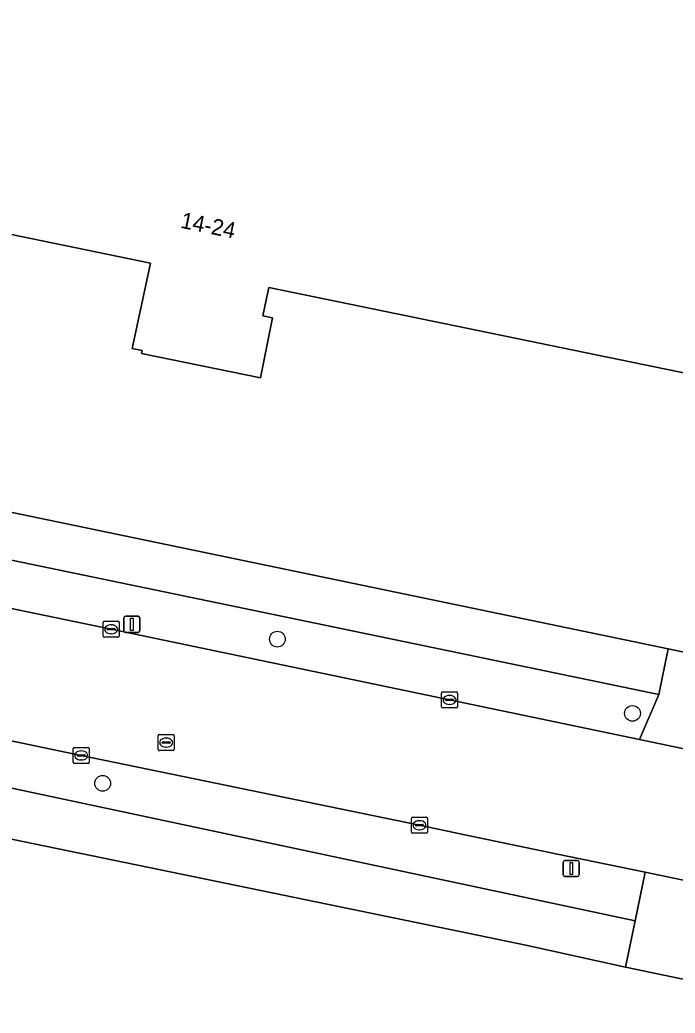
# Model space of a CAD drawing. Extents: x 157692 to 159674, y 381452 to 383291.
# Drawn here: x 158027.6 to 158068.3, y 382424.7 to 382486.4 of the extents above; entities that cross this region are included whole.
import ezdxf

# ---------------------------------------------------------------- set-up
doc = ezdxf.new("R2010")
doc.units = 0
for name, color, linetype in [('IMGEO_Berm_groen', 7, 'Continuous'), ('IMGEO_Boom', 7, 'Continuous'), ('IMGEO_Erf', 7, 'Continuous'), ('IMGEO_Hek', 7, 'Continuous'), ('IMGEO_Kolk', 7, 'Continuous'), ('IMGEO_Lichtmast', 7, 'Continuous'), ('IMGEO_Pand', 7, 'Continuous'), ('IMGEO_Pand_nummerreeks', 7, 'Continuous'), ('IMGEO_Rijbaan_lokaal_gesloten', 7, 'Continuous'), ('IMGEO_Rioolput', 7, 'Continuous'), ('IMGEO_Voetpad_open', 7, 'Continuous')]:
    doc.layers.add(name, color=color, linetype=linetype)

msp = doc.modelspace()

# ---------------------------------------------------------------- linework, layer by layer
at = {"layer": 'IMGEO_Berm_groen'}
for points in [[(158054.784, 382447.104), (158000, 382458.463), (157993.222, 382459.868), (157995.629, 382456.37), (158000, 382455.463), (158010.234, 382453.338), (158033.234, 382448.567), (158054.243, 382444.18), (158066.043, 382441.715), (158067.232, 382444.512)], [(158055.085, 382435.83), (158052.374, 382436.406), (158031.371, 382440.735), (158013.738, 382444.405), (158013.131, 382441.664), (158065.77, 382430.464), (158066.396, 382433.485), (158060.955, 382434.611)]]:
    msp.add_lwpolyline(points, close=True, dxfattribs=at)
at = {"layer": 'IMGEO_Boom'}
for centre in [(158043.557, 382447.954), (158065.604, 382443.346), (158032.71, 382439.002)]:
    msp.add_circle(centre, 0.489, dxfattribs=at)
at = {"layer": 'IMGEO_Erf'}
for points in [[(157949.375, 382471.899), (157962.408, 382469.243), (157983.675, 382464.897), (157990.825, 382463.353), (158067.815, 382447.347), (158080.497, 382444.71), (158093.745, 382509.17), (158093.511, 382509.23), (158098.878, 382535.728), (158096.434, 382536.231), (158098.255, 382545.431)], [(158069.182, 382464.398), (158043.015, 382469.786), (158042.656, 382468.03), (158043.262, 382467.906), (158042.508, 382464.176), (158035.126, 382465.678), (158035.165, 382465.878), (158034.543, 382466.005), (158035.678, 382471.297), (158009.558, 382476.675), (158011.907, 382488.081)], [(158231.062, 382393.167), (158174.077, 382405.088), (158165.943, 382406.783), (158165.916, 382406.638), (158098.35, 382420.696), (158088.43, 382422.76), (158085.574, 382423.354), (158078.129, 382424.902), (158077.572, 382425.007), (158065.161, 382427.595), (158058.992, 382428.951), (158054.275, 382429.938), (158012.465, 382438.532), (158001.009, 382441.027), (158000.787, 382441.076), (157988.842, 382443.59), (157986.736, 382444.021), (157974.409, 382446.576), (157973.889, 382446.684), (157943.373, 382452.995), (157937.598, 382453.771), (157930.489, 382454.61)]]:
    msp.add_lwpolyline(points, dxfattribs=at)
at = {"layer": 'IMGEO_Hek'}
for points in [[(158054.275, 382429.938), (158012.465, 382438.532)], [(158058.992, 382428.951), (158054.275, 382429.938)], [(158065.161, 382427.595), (158058.992, 382428.951)], [(158077.572, 382425.007), (158065.161, 382427.595)]]:
    msp.add_lwpolyline(points, dxfattribs=at)
at = {"layer": 'IMGEO_Kolk'}
for p, q in [((158032.738, 382448.142), (158032.738, 382448.994)), ((158032.813, 382449.068), (158033.665, 382449.068)), ((158033.04, 382448.611), (158033.438, 382448.611)), ((158033.226, 382448.848), (158033.251, 382448.848)), ((158033.739, 382448.994), (158033.739, 382448.142)), ((158033.665, 382448.068), (158032.813, 382448.068)), ((158032.997, 382448.562), (158032.997, 382448.574)), ((158033.435, 382448.525), (158033.037, 382448.525)), ((158033.249, 382448.288), (158033.224, 382448.288)), ((158033.481, 382448.574), (158033.481, 382448.562)), ((158053.746, 382443.756), (158053.746, 382444.608)), ((158053.821, 382444.682), (158054.673, 382444.682)), ((158054.234, 382444.462), (158054.259, 382444.462)), ((158054.747, 382444.608), (158054.747, 382443.756)), ((158054.673, 382443.682), (158053.821, 382443.682)), ((158054.005, 382444.176), (158054.005, 382444.188)), ((158054.443, 382444.139), (158054.045, 382444.139)), ((158054.048, 382444.225), (158054.446, 382444.225)), ((158054.257, 382443.902), (158054.232, 382443.902)), ((158054.489, 382444.188), (158054.489, 382444.176)), ((158030.948, 382441.234), (158031.8, 382441.234)), ((158030.873, 382440.308), (158030.873, 382441.16)), ((158031.132, 382440.728), (158031.132, 382440.74)), ((158031.57, 382440.691), (158031.172, 382440.691)), ((158031.175, 382440.777), (158031.573, 382440.777)), ((158031.361, 382441.014), (158031.386, 382441.014)), ((158031.616, 382440.74), (158031.616, 382440.728)), ((158031.874, 382441.16), (158031.874, 382440.308)), ((158031.8, 382440.234), (158030.948, 382440.234)), ((158031.384, 382440.454), (158031.359, 382440.454)), ((158051.952, 382436.904), (158052.804, 382436.904)), ((158051.877, 382435.978), (158051.877, 382436.83)), ((158052.136, 382436.398), (158052.136, 382436.41)), ((158052.574, 382436.361), (158052.176, 382436.361)), ((158052.179, 382436.447), (158052.577, 382436.447)), ((158052.365, 382436.684), (158052.39, 382436.684)), ((158052.62, 382436.41), (158052.62, 382436.398)), ((158052.878, 382436.83), (158052.878, 382435.978)), ((158052.804, 382435.904), (158051.952, 382435.904)), ((158052.388, 382436.124), (158052.363, 382436.124))]:
    msp.add_line(p, q, dxfattribs=at)
for points in [[(158032.738, 382448.142), (158032.738, 382448.994)], [(158032.813, 382449.068), (158033.665, 382449.068)], [(158033.739, 382448.994), (158033.739, 382448.142)], [(158033.665, 382448.068), (158032.813, 382448.068)], [(158053.746, 382443.756), (158053.746, 382444.608)], [(158053.821, 382444.682), (158054.673, 382444.682)], [(158054.747, 382444.608), (158054.747, 382443.756)], [(158054.673, 382443.682), (158053.821, 382443.682)], [(158030.948, 382441.234), (158031.8, 382441.234)], [(158030.873, 382440.308), (158030.873, 382441.16)], [(158031.874, 382441.16), (158031.874, 382440.308)], [(158031.8, 382440.234), (158030.948, 382440.234)], [(158051.952, 382436.904), (158052.804, 382436.904)], [(158051.877, 382435.978), (158051.877, 382436.83)], [(158052.878, 382436.83), (158052.878, 382435.978)], [(158052.804, 382435.904), (158051.952, 382435.904)]]:
    msp.add_lwpolyline(points, dxfattribs=at)
for centre, radius, start, end in [((158032.815, 382448.992), 0.0765, 91.55205, 178.44795), ((158032.815, 382448.992), 0.0765, 91.55205, 178.44795), ((158033.037, 382448.571), 0.0403, 85.87752, 175.75265), ((158033.442, 382448.573), 0.0386, 1.73085, 96.63898), ((158033.663, 382448.992), 0.0765, 1.55205, 88.44795), ((158033.663, 382448.992), 0.0765, 1.55205, 88.44795), ((158032.815, 382448.144), 0.0765, 181.55205, 268.44795), ((158032.815, 382448.144), 0.0765, 181.55205, 268.44795), ((158033.034, 382448.561), 0.0366, 178.93798, 274.71019), ((158033.438, 382448.568), 0.043, 264.86636, 352.45326), ((158033.663, 382448.144), 0.0765, 271.55205, 358.44795), ((158033.663, 382448.144), 0.0765, 271.55205, 358.44795), ((158053.823, 382444.606), 0.0765, 91.55205, 178.44795), ((158053.823, 382444.606), 0.0765, 91.55205, 178.44795), ((158054.671, 382444.606), 0.0765, 1.55205, 88.44795), ((158054.671, 382444.606), 0.0765, 1.55205, 88.44795), ((158053.823, 382443.758), 0.0765, 181.55205, 268.44795), ((158053.823, 382443.758), 0.0765, 181.55205, 268.44795), ((158054.045, 382444.185), 0.0403, 85.87752, 175.75265), ((158054.042, 382444.175), 0.0366, 178.93798, 274.71019), ((158054.446, 382444.182), 0.043, 264.86636, 352.45326), ((158054.45, 382444.187), 0.0386, 1.73085, 96.63898), ((158054.671, 382443.758), 0.0765, 271.55205, 358.44795), ((158054.671, 382443.758), 0.0765, 271.55205, 358.44795), ((158030.95, 382441.158), 0.0765, 91.55205, 178.44795), ((158030.95, 382441.158), 0.0765, 91.55205, 178.44795), ((158031.798, 382441.158), 0.0765, 1.55205, 88.44795), ((158031.798, 382441.158), 0.0765, 1.55205, 88.44795), ((158031.172, 382440.737), 0.0403, 85.87752, 175.75265), ((158031.169, 382440.727), 0.0366, 178.93798, 274.71019), ((158031.573, 382440.734), 0.043, 264.86636, 352.45326), ((158031.577, 382440.739), 0.0386, 1.73085, 96.63898), ((158030.95, 382440.31), 0.0765, 181.55205, 268.44795), ((158030.95, 382440.31), 0.0765, 181.55205, 268.44795), ((158031.798, 382440.31), 0.0765, 271.55205, 358.44795), ((158031.798, 382440.31), 0.0765, 271.55205, 358.44795), ((158051.954, 382436.828), 0.0765, 91.55205, 178.44795), ((158051.954, 382436.828), 0.0765, 91.55205, 178.44795), ((158052.802, 382436.828), 0.0765, 1.55205, 88.44795), ((158052.802, 382436.828), 0.0765, 1.55205, 88.44795), ((158052.176, 382436.407), 0.0403, 85.87752, 175.75265), ((158052.173, 382436.397), 0.0366, 178.93798, 274.71019), ((158052.577, 382436.404), 0.043, 264.86636, 352.45326), ((158052.581, 382436.409), 0.0386, 1.73085, 96.63898), ((158051.954, 382435.98), 0.0765, 181.55205, 268.44795), ((158051.954, 382435.98), 0.0765, 181.55205, 268.44795), ((158052.802, 382435.98), 0.0765, 271.55205, 358.44795), ((158052.802, 382435.98), 0.0765, 271.55205, 358.44795)]:
    msp.add_arc(centre, radius, start, end, dxfattribs=at)
for centre, major_axis, ratio, start_param, end_param in [((158033.225, 382448.568), (-0.387, 0.002), 0.722429, 4.712389, 7.853982), ((158033.25, 382448.568), (-0.39, 0.002), 0.717154, 1.570796, 4.712389), ((158054.233, 382444.182), (-0.387, 0.002), 0.722429, 4.712389, 7.853982), ((158054.258, 382444.182), (-0.39, 0.002), 0.717154, 1.570796, 4.712389), ((158031.36, 382440.734), (-0.387, 0.002), 0.722429, 4.712389, 7.853982), ((158031.385, 382440.734), (-0.39, 0.002), 0.717154, 1.570796, 4.712389), ((158052.364, 382436.404), (-0.387, 0.002), 0.722429, 4.712389, 7.853982), ((158052.389, 382436.404), (-0.39, 0.002), 0.717154, 1.570796, 4.712389)]:
    msp.add_ellipse(centre, major_axis=major_axis, ratio=ratio, start_param=start_param, end_param=end_param, dxfattribs=at)
at = {"layer": 'IMGEO_Lichtmast'}
for p, q in [((158034.023, 382448.472), (158034.023, 382449.272)), ((158034.023, 382449.272), (158034.023, 382448.472)), ((158034.123, 382449.372), (158034.913, 382449.372)), ((158034.913, 382449.372), (158034.123, 382449.372)), ((158035.013, 382449.272), (158035.013, 382448.472)), ((158035.013, 382448.472), (158035.013, 382449.272)), ((158034.913, 382448.372), (158034.123, 382448.372)), ((158034.123, 382448.372), (158034.913, 382448.372)), ((158061.306, 382433.319), (158061.306, 382434.119)), ((158061.306, 382434.119), (158061.306, 382433.319)), ((158061.406, 382434.219), (158062.196, 382434.219)), ((158062.196, 382434.219), (158061.406, 382434.219)), ((158062.296, 382434.119), (158062.296, 382433.319)), ((158062.296, 382433.319), (158062.296, 382434.119)), ((158062.196, 382433.219), (158061.406, 382433.219)), ((158061.406, 382433.219), (158062.196, 382433.219))]:
    msp.add_line(p, q, dxfattribs=at)
for points in [[(158034.443, 382449.247), (158034.593, 382449.247), (158034.593, 382448.497), (158034.443, 382448.497), (158034.443, 382449.247)], [(158061.726, 382434.094), (158061.876, 382434.094), (158061.876, 382433.344), (158061.726, 382433.344), (158061.726, 382434.094)]]:
    msp.add_lwpolyline(points, dxfattribs=at)
for centre, start, end in [((158034.123, 382449.272), 90, 180), ((158034.123, 382449.272), 90, 180), ((158034.913, 382449.272), 0, 90), ((158034.913, 382449.272), 360, 90), ((158034.123, 382448.472), 180, 270), ((158034.123, 382448.472), 180, 270), ((158034.913, 382448.472), 270, 0), ((158034.913, 382448.472), 270, 0), ((158061.406, 382434.119), 90, 180), ((158061.406, 382434.119), 90, 180), ((158062.196, 382434.119), 0, 90), ((158062.196, 382434.119), 360, 90), ((158061.406, 382433.319), 180, 270), ((158061.406, 382433.319), 180, 270), ((158062.196, 382433.319), 270, 0), ((158062.196, 382433.319), 270, 0)]:
    msp.add_arc(centre, 0.1, start, end, dxfattribs=at)
at = {"layer": 'IMGEO_Pand'}
msp.add_lwpolyline([(158011.907, 382488.081), (158009.558, 382476.675), (158035.678, 382471.297), (158034.543, 382466.005), (158035.165, 382465.878), (158035.126, 382465.678), (158042.508, 382464.176), (158043.262, 382467.906), (158042.656, 382468.03), (158043.015, 382469.786), (158069.182, 382464.398)], dxfattribs=at)
at = {"layer": 'IMGEO_Rijbaan_lokaal_gesloten'}
for points in [[(158188.404, 382416.218), (158182.629, 382417.427), (158167.826, 382420.525), (158166.796, 382420.742), (158162.268, 382421.698), (158155.879, 382423.054), (158137.035, 382426.98), (158133.353, 382427.729), (158124.432, 382429.574), (158086.979, 382437.368), (158078.181, 382439.179), (158066.043, 382441.715), (158054.243, 382444.18), (158033.234, 382448.567), (158010.234, 382453.338), (158000, 382455.463), (157995.629, 382456.37), (157989.227, 382457.699), (157975.988, 382460.412), (157971.128, 382461.408), (157957.774, 382464.197)], [(157944.15, 382458.782), (157951.576, 382457.292), (157953.126, 382456.965), (157969.253, 382453.623), (157975.051, 382452.419), (157989.992, 382449.317), (157991.164, 382449.068), (158000, 382447.247), (158001.425, 382446.953), (158008.372, 382445.522), (158013.738, 382444.405), (158031.371, 382440.735), (158052.374, 382436.406), (158055.085, 382435.83), (158060.955, 382434.611), (158066.396, 382433.485), (158078.842, 382430.882), (158089.662, 382428.607), (158090.821, 382428.363), (158099.601, 382426.522), (158101.289, 382426.178), (158151.613, 382415.722)]]:
    msp.add_lwpolyline(points, dxfattribs=at)
at = {"layer": 'IMGEO_Rioolput'}
for p, q in [((158036.152, 382441.106), (158036.152, 382441.958)), ((158036.227, 382442.032), (158037.079, 382442.032)), ((158037.153, 382441.958), (158037.153, 382441.106)), ((158036.411, 382441.526), (158036.411, 382441.538)), ((158036.849, 382441.489), (158036.451, 382441.489)), ((158036.454, 382441.575), (158036.852, 382441.575)), ((158036.663, 382441.252), (158036.638, 382441.252)), ((158036.64, 382441.812), (158036.665, 382441.812)), ((158036.895, 382441.538), (158036.895, 382441.526)), ((158037.079, 382441.032), (158036.227, 382441.032))]:
    msp.add_line(p, q, dxfattribs=at)
for points in [[(158036.152, 382441.106), (158036.152, 382441.958)], [(158036.227, 382442.032), (158037.079, 382442.032)], [(158037.153, 382441.958), (158037.153, 382441.106)], [(158037.079, 382441.032), (158036.227, 382441.032)]]:
    msp.add_lwpolyline(points, dxfattribs=at)
for centre, radius, start, end in [((158036.229, 382441.956), 0.0765, 91.55205, 178.44795), ((158036.229, 382441.956), 0.0765, 91.55205, 178.44795), ((158037.077, 382441.956), 0.0765, 1.55205, 88.44795), ((158037.077, 382441.956), 0.0765, 1.55205, 88.44795), ((158036.451, 382441.535), 0.0403, 85.87752, 175.75265), ((158036.448, 382441.525), 0.0366, 178.93798, 274.71019), ((158036.852, 382441.532), 0.043, 264.86636, 352.45326), ((158036.856, 382441.537), 0.0386, 1.73085, 96.63898), ((158036.229, 382441.108), 0.0765, 181.55205, 268.44795), ((158036.229, 382441.108), 0.0765, 181.55205, 268.44795), ((158037.077, 382441.108), 0.0765, 271.55205, 358.44795), ((158037.077, 382441.108), 0.0765, 271.55205, 358.44795)]:
    msp.add_arc(centre, radius, start, end, dxfattribs=at)
for centre, major_axis, ratio, start_param, end_param in [((158036.639, 382441.532), (-0.387, 0.002), 0.722429, 4.712389, 7.853982), ((158036.664, 382441.532), (-0.39, 0.002), 0.717154, 1.570796, 4.712389)]:
    msp.add_ellipse(centre, major_axis=major_axis, ratio=ratio, start_param=start_param, end_param=end_param, dxfattribs=at)
at = {"layer": 'IMGEO_Voetpad_open'}
for points in [[(157993.222, 382459.868), (158000, 382458.463), (158054.784, 382447.104), (158067.232, 382444.512), (158067.815, 382447.347), (157990.825, 382463.353)], [(158087.152, 382443.345), (158081.136, 382444.577), (158080.497, 382444.71), (158067.815, 382447.347), (158067.232, 382444.512), (158066.043, 382441.715), (158078.181, 382439.179), (158086.979, 382437.368), (158086.511, 382440.454)], [(158013.131, 382441.664), (158012.465, 382438.532), (158054.275, 382429.938), (158058.992, 382428.951), (158065.161, 382427.595), (158065.77, 382430.464)], [(158078.842, 382430.882), (158066.396, 382433.485), (158065.77, 382430.464), (158065.161, 382427.595), (158077.572, 382425.007), (158078.181, 382427.887)]]:
    msp.add_lwpolyline(points, close=True, dxfattribs=at)

# ---------------------------------------------------------------- texts
at = {"layer": 'IMGEO_Pand_nummerreeks'}
msp.add_text('14-24', height=1, rotation=348.37469, dxfattribs=at).set_placement((158037.492, 382473.498))

doc.saveas('drawing.dxf')
